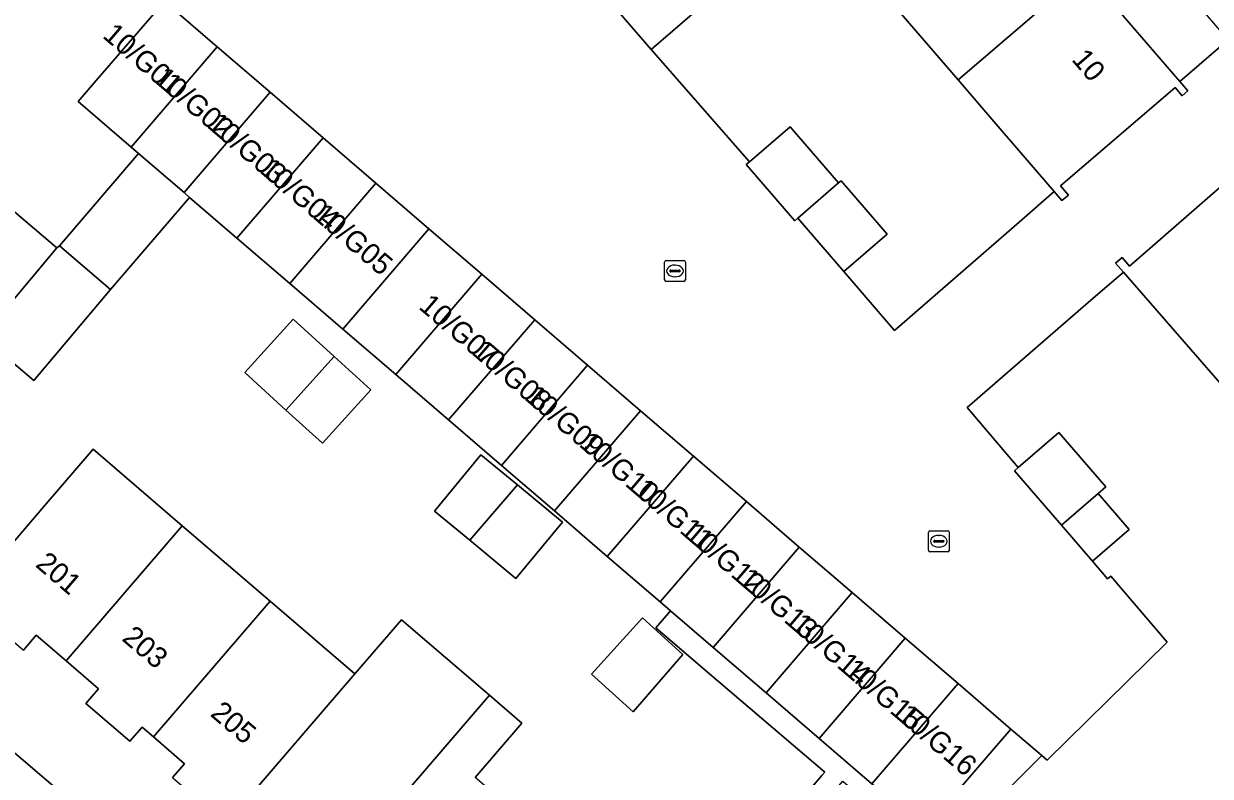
# Model space of a CAD drawing. Extents: x 162523 to 163266, y 381230 to 382050.
# Drawn here: x 162580.1 to 162636.9, y 381782.6 to 381818.7 of the extents above; entities that cross this region are included whole.
import ezdxf

# ---------------------------------------------------------------- set-up
doc = ezdxf.new("R2010")
doc.units = 0
for name, color, linetype in [('IMGEO_Erf', 7, 'Continuous'), ('IMGEO_Kolk', 7, 'Continuous'), ('IMGEO_Muur', 7, 'Continuous'), ('IMGEO_Pand', 7, 'Continuous'), ('IMGEO_Pand_nummerreeks', 7, 'Continuous'), ('IMGEO_Rijbaan_lokaal_open', 7, 'Continuous'), ('IMGEO_Voetpad_open', 7, 'Continuous')]:
    doc.layers.add(name, color=color, linetype=linetype)

msp = doc.modelspace()

# ---------------------------------------------------------------- linework, layer by layer
at = {"layer": 'IMGEO_Erf'}
for points in [[(162630.902, 381821.198), (162635.455, 381815.908), (162637.769, 381817.908), (162613.536, 381846.073)], [(162612.212, 381819.235), (162610.133, 381817.446), (162614.837, 381812.064), (162616.793, 381813.747), (162619.112, 381811.053), (162619.23, 381811.154), (162621.432, 381808.595), (162619.359, 381806.811), (162621.793, 381803.985), (162627.76, 381809.176), (162629.442, 381810.639), (162626.551, 381813.999), (162624.843, 381815.984), (162620.382, 381821.167)], [(162578.861, 381810.308), (162581.666, 381807.939), (162581.787, 381808.045), (162585.58, 381812.459), (162585.219, 381812.769), (162582.685, 381814.947), (162583.554, 381815.958), (162586.812, 381819.75)], [(162549.054, 381809.864), (162602.511, 381764.218), (162608.044, 381770.714), (162609.399, 381772.305), (162615.239, 381779.1), (162618.303, 381782.666), (162618.448, 381782.836), (162612.38, 381788.011), (162610.349, 381789.742), (162611.057, 381790.567), (162610.568, 381790.987), (162608.033, 381793.165), (162605.498, 381795.343), (162602.964, 381797.522), (162600.429, 381799.7), (162597.894, 381801.878), (162595.359, 381804.056), (162592.824, 381806.234), (162590.289, 381808.413), (162588.022, 381810.361), (162584.229, 381805.946), (162580.559, 381801.594), (162578.078, 381803.689)], [(162637.483, 381801.358), (162635.669, 381803.438), (162632.753, 381806.783), (162631.069, 381805.323), (162625.269, 381800.295), (162627.719, 381797.422), (162629.668, 381799.098), (162631.907, 381796.496), (162631.539, 381796.176), (162633.023, 381794.452), (162631.269, 381792.942), (162631.996, 381792.097), (162632.148, 381792.228), (162634.856, 381789.052), (162629.104, 381783.409), (162628.845, 381783.631), (162625.54, 381780.326)], [(162577.8, 381791.781), (162581.059, 381795.574), (162583.406, 381798.306), (162587.674, 381794.638), (162591.883, 381791.022), (162595.939, 381787.536), (162598.172, 381790.133), (162602.383, 381786.514), (162603.937, 381785.179), (162601.706, 381782.58)], [(162587.209, 381782.576), (162587.78, 381783.24), (162586.291, 381784.52), (162585.745, 381784.989), (162585.165, 381784.314), (162583.054, 381786.129), (162583.655, 381786.828), (162582.105, 381788.159), (162580.674, 381789.389), (162580.064, 381788.68)]]:
    msp.add_lwpolyline(points, dxfattribs=at)
for points in [[(162596.703, 381801.144), (162594.384, 381798.589), (162592.637, 381800.174), (162590.661, 381801.967), (162592.98, 381804.522), (162594.94, 381802.744)], [(162603.725, 381796.592), (162605.884, 381794.805), (162603.651, 381792.108), (162601.442, 381793.937), (162599.747, 381795.341), (162601.98, 381798.037)], [(162611.652, 381788.465), (162609.276, 381785.722), (162607.282, 381787.528), (162609.718, 381790.217)]]:
    msp.add_lwpolyline(points, close=True, dxfattribs=at)
at = {"layer": 'IMGEO_Kolk'}
for p, q in [((162610.773, 381806.411), (162610.773, 381807.263)), ((162610.848, 381807.337), (162611.7, 381807.337)), ((162611.261, 381807.117), (162611.286, 381807.117)), ((162611.774, 381807.263), (162611.774, 381806.411)), ((162611.032, 381806.831), (162611.032, 381806.843)), ((162611.47, 381806.794), (162611.072, 381806.794)), ((162611.075, 381806.88), (162611.473, 381806.88)), ((162611.284, 381806.557), (162611.259, 381806.557)), ((162611.516, 381806.843), (162611.516, 381806.831)), ((162611.7, 381806.337), (162610.848, 381806.337)), ((162623.415, 381793.467), (162623.415, 381794.319)), ((162623.49, 381794.393), (162624.342, 381794.393)), ((162623.903, 381794.173), (162623.928, 381794.173)), ((162624.416, 381794.319), (162624.416, 381793.467)), ((162623.674, 381793.887), (162623.674, 381793.899)), ((162624.112, 381793.85), (162623.714, 381793.85)), ((162623.717, 381793.936), (162624.115, 381793.936)), ((162623.926, 381793.613), (162623.901, 381793.613)), ((162624.158, 381793.899), (162624.158, 381793.887)), ((162624.342, 381793.393), (162623.49, 381793.393))]:
    msp.add_line(p, q, dxfattribs=at)
for points in [[(162610.773, 381806.411), (162610.773, 381807.263)], [(162610.848, 381807.337), (162611.7, 381807.337)], [(162611.774, 381807.263), (162611.774, 381806.411)], [(162611.7, 381806.337), (162610.848, 381806.337)], [(162623.415, 381793.467), (162623.415, 381794.319)], [(162623.49, 381794.393), (162624.342, 381794.393)], [(162624.416, 381794.319), (162624.416, 381793.467)], [(162624.342, 381793.393), (162623.49, 381793.393)]]:
    msp.add_lwpolyline(points, dxfattribs=at)
for centre, radius, start, end in [((162610.85, 381807.261), 0.0765, 91.552, 178.448), ((162610.85, 381807.261), 0.0765, 91.552, 178.448), ((162611.698, 381807.261), 0.0765, 1.552, 88.448), ((162611.698, 381807.261), 0.0765, 1.552, 88.448), ((162611.072, 381806.84), 0.0403, 85.8775, 175.7526), ((162611.069, 381806.83), 0.0366, 178.938, 274.7102), ((162611.473, 381806.837), 0.043, 264.8664, 352.4533), ((162611.477, 381806.842), 0.0386, 1.7309, 96.639), ((162610.85, 381806.413), 0.0765, 181.552, 268.448), ((162610.85, 381806.413), 0.0765, 181.552, 268.448), ((162611.698, 381806.413), 0.0765, 271.552, 358.448), ((162611.698, 381806.413), 0.0765, 271.552, 358.448), ((162623.492, 381794.317), 0.0765, 91.552, 178.448), ((162623.492, 381794.317), 0.0765, 91.552, 178.448), ((162624.34, 381794.317), 0.0765, 1.552, 88.448), ((162624.34, 381794.317), 0.0765, 1.552, 88.448), ((162623.714, 381793.896), 0.0403, 85.8775, 175.7526), ((162623.711, 381793.886), 0.0366, 178.938, 274.7102), ((162624.115, 381793.893), 0.043, 264.8664, 352.4533), ((162624.119, 381793.898), 0.0386, 1.7309, 96.639), ((162623.492, 381793.469), 0.0765, 181.552, 268.448), ((162623.492, 381793.469), 0.0765, 181.552, 268.448), ((162624.34, 381793.469), 0.0765, 271.552, 358.448), ((162624.34, 381793.469), 0.0765, 271.552, 358.448)]:
    msp.add_arc(centre, radius, start, end, dxfattribs=at)
for centre, major_axis, ratio, start_param, end_param in [((162611.26, 381806.837), (-0.387, 0.002), 0.722429, 4.712389, 7.853982), ((162611.285, 381806.837), (-0.39, 0.002), 0.717154, 1.570796, 4.712389), ((162623.902, 381793.893), (-0.387, 0.002), 0.722429, 4.712389, 7.853982), ((162623.927, 381793.893), (-0.39, 0.002), 0.717154, 1.570796, 4.712389)]:
    msp.add_ellipse(centre, major_axis=major_axis, ratio=ratio, start_param=start_param, end_param=end_param, dxfattribs=at)
at = {"layer": 'IMGEO_Muur'}
for points in [[(162629.442, 381810.639), (162627.76, 381809.176)], [(162632.753, 381806.783), (162631.069, 381805.323)]]:
    msp.add_lwpolyline(points, dxfattribs=at)
at = {"layer": 'IMGEO_Pand'}
for points in [[(162626.444, 381826.379), (162620.463, 381821.232), (162620.382, 381821.167), (162624.843, 381815.984), (162630.902, 381821.198)], [(162608.097, 381819.812), (162610.133, 381817.446), (162612.212, 381819.235), (162610.175, 381821.601)], [(162630.902, 381821.198), (162624.843, 381815.984), (162626.551, 381813.999), (162629.442, 381810.639), (162629.812, 381810.209), (162630.118, 381810.472), (162629.742, 381810.908), (162635.229, 381815.63), (162635.572, 381815.231), (162635.84, 381815.461), (162635.455, 381815.908)], [(162589.347, 381817.572), (162586.812, 381819.75), (162583.554, 381815.958), (162582.685, 381814.947), (162585.219, 381812.769)], [(162587.755, 381810.591), (162591.882, 381815.394), (162589.347, 381817.572), (162585.219, 381812.769), (162585.58, 381812.459)], [(162587.755, 381810.591), (162588.022, 381810.361), (162590.289, 381808.413), (162594.416, 381813.215), (162591.882, 381815.394)], [(162614.837, 381812.064), (162614.69, 381811.937), (162617.009, 381809.242), (162617.157, 381809.37), (162619.112, 381811.053), (162616.793, 381813.747)], [(162590.289, 381808.413), (162592.824, 381806.234), (162596.951, 381811.037), (162594.416, 381813.215)], [(162587.755, 381810.591), (162585.58, 381812.459), (162581.787, 381808.045), (162584.229, 381805.946), (162588.022, 381810.361)], [(162637.483, 381801.358), (162643.552, 381806.65), (162638.825, 381812.07), (162638.468, 381812.48), (162638.168, 381812.219), (162638.512, 381811.824), (162633.051, 381807.061), (162632.69, 381807.475), (162632.383, 381807.207), (162632.753, 381806.783), (162635.669, 381803.438)], [(162581.666, 381807.939), (162578.861, 381810.308), (162579.039, 381810.476), (162577.801, 381811.522), (162577.623, 381811.353), (162575.706, 381809.539), (162574.87, 381808.749), (162568.257, 381801.059), (162568.124, 381800.904), (162572.53, 381797.118), (162578.078, 381803.689)], [(162619.23, 381811.154), (162619.112, 381811.053), (162617.157, 381809.37), (162619.359, 381806.811), (162621.432, 381808.595)], [(162595.359, 381804.056), (162599.486, 381808.859), (162596.951, 381811.037), (162592.824, 381806.234)], [(162599.486, 381808.859), (162595.359, 381804.056), (162597.894, 381801.878), (162602.021, 381806.68)], [(162584.229, 381805.946), (162581.787, 381808.045), (162581.666, 381807.939), (162578.078, 381803.689), (162580.559, 381801.594)], [(162602.021, 381806.68), (162597.894, 381801.878), (162600.429, 381799.7), (162604.556, 381804.502)], [(162592.637, 381800.174), (162594.94, 381802.744), (162592.98, 381804.522), (162590.661, 381801.967)], [(162604.556, 381804.502), (162600.429, 381799.7), (162602.964, 381797.522), (162607.09, 381802.324)], [(162592.637, 381800.174), (162594.384, 381798.589), (162596.703, 381801.144), (162594.94, 381802.744)], [(162607.09, 381802.324), (162602.964, 381797.522), (162605.498, 381795.343), (162609.625, 381800.146)], [(162608.033, 381793.165), (162612.16, 381797.968), (162609.625, 381800.146), (162605.498, 381795.343)], [(162629.668, 381799.098), (162627.719, 381797.422), (162627.544, 381797.271), (162629.795, 381794.655), (162631.539, 381796.176), (162631.907, 381796.496)], [(162582.105, 381788.159), (162587.674, 381794.638), (162583.406, 381798.306), (162581.059, 381795.574), (162577.8, 381791.781), (162578.596, 381791.097), (162578.025, 381790.432), (162580.064, 381788.68), (162580.674, 381789.389)], [(162601.442, 381793.937), (162603.725, 381796.592), (162601.98, 381798.037), (162599.747, 381795.341)], [(162608.033, 381793.165), (162610.568, 381790.987), (162614.695, 381795.789), (162612.16, 381797.968)], [(162601.442, 381793.937), (162603.651, 381792.108), (162605.884, 381794.805), (162603.725, 381796.592)], [(162617.23, 381793.611), (162614.695, 381795.789), (162610.568, 381790.987), (162611.057, 381790.567), (162613.103, 381788.809)], [(162631.539, 381796.176), (162629.795, 381794.655), (162631.269, 381792.942), (162633.023, 381794.452)], [(162591.883, 381791.022), (162587.674, 381794.638), (162582.105, 381788.159), (162583.655, 381786.828), (162583.054, 381786.129), (162585.165, 381784.314), (162585.745, 381784.989), (162586.291, 381784.52)], [(162619.765, 381791.433), (162617.23, 381793.611), (162613.103, 381788.809), (162615.638, 381786.63)], [(162619.765, 381791.433), (162615.638, 381786.63), (162618.173, 381784.452), (162622.299, 381789.254)], [(162591.883, 381791.022), (162586.291, 381784.52), (162587.78, 381783.24), (162587.209, 381782.576), (162589.36, 381780.727), (162589.951, 381781.415), (162590.368, 381781.056), (162595.939, 381787.536)], [(162600.153, 381783.915), (162602.383, 381786.514), (162598.172, 381790.133), (162595.939, 381787.536), (162590.368, 381781.056), (162591.98, 381779.671), (162591.426, 381779.027), (162593.561, 381777.193), (162594.114, 381777.836), (162594.587, 381777.43)], [(162611.652, 381788.465), (162609.718, 381790.217), (162607.282, 381787.528), (162609.276, 381785.722)], [(162622.299, 381789.254), (162618.173, 381784.452), (162620.707, 381782.274), (162624.834, 381787.076)], [(162621.975, 381781.185), (162623.242, 381780.096), (162624.111, 381781.107), (162627.369, 381784.898), (162624.834, 381787.076), (162620.707, 381782.274)], [(162604.485, 381780.192), (162601.706, 381782.58), (162603.937, 381785.179), (162602.383, 381786.514), (162600.153, 381783.915), (162594.587, 381777.43), (162596.163, 381776.075), (162595.606, 381775.427), (162597.722, 381773.608), (162598.317, 381774.3), (162598.952, 381773.754)]]:
    msp.add_lwpolyline(points, close=True, dxfattribs=at)
at = {"layer": 'IMGEO_Rijbaan_lokaal_open'}
for points in [[(162586.812, 381819.75), (162589.347, 381817.572), (162591.882, 381815.394), (162594.416, 381813.215), (162596.951, 381811.037), (162599.486, 381808.859), (162602.021, 381806.68), (162604.556, 381804.502), (162607.09, 381802.324), (162609.625, 381800.146), (162612.16, 381797.968), (162614.695, 381795.789), (162617.23, 381793.611), (162619.765, 381791.433), (162622.299, 381789.254), (162624.834, 381787.076), (162627.369, 381784.898), (162628.845, 381783.631), (162629.104, 381783.409), (162634.856, 381789.052), (162632.148, 381792.228), (162631.996, 381792.097), (162631.269, 381792.942), (162629.795, 381794.655), (162627.544, 381797.271), (162627.719, 381797.422), (162625.269, 381800.295), (162631.069, 381805.323), (162632.753, 381806.783), (162632.383, 381807.207), (162632.69, 381807.475), (162633.051, 381807.061), (162638.512, 381811.824)], [(162637.769, 381817.908), (162635.455, 381815.908), (162635.84, 381815.461), (162635.572, 381815.231), (162635.229, 381815.63), (162629.742, 381810.908), (162630.118, 381810.472), (162629.812, 381810.209), (162629.442, 381810.639), (162627.76, 381809.176), (162621.793, 381803.985), (162619.359, 381806.811), (162617.157, 381809.37), (162617.009, 381809.242), (162614.69, 381811.937), (162614.837, 381812.064), (162610.133, 381817.446), (162608.097, 381819.812)]]:
    msp.add_lwpolyline(points, dxfattribs=at)
at = {"layer": 'IMGEO_Voetpad_open'}
for points in [[(162693.781, 381686.286), (162665.388, 381710.53), (162664.663, 381711.149), (162634.463, 381736.935), (162633.579, 381737.69), (162619.163, 381750), (162603.191, 381763.638), (162602.511, 381764.218), (162549.054, 381809.864)], [(162638.212, 381769.032), (162635.646, 381771.227), (162631.242, 381775.155), (162631.275, 381775.192), (162630.016, 381776.249), (162627.508, 381778.356), (162627.603, 381778.469), (162625.54, 381780.326), (162628.845, 381783.631), (162627.369, 381784.898), (162624.111, 381781.107), (162623.242, 381780.096), (162630.643, 381773.79), (162635.231, 381769.841), (162636.996, 381768.418)]]:
    msp.add_lwpolyline(points, dxfattribs=at)
msp.add_lwpolyline([(162619.316, 381782.406), (162621.449, 381780.574), (162622.578, 381779.604), (162622.441, 381779.445), (162629.953, 381772.98), (162630.643, 381773.79), (162623.242, 381780.096), (162621.975, 381781.185), (162620.707, 381782.274), (162618.173, 381784.452), (162615.638, 381786.63), (162613.103, 381788.809), (162611.057, 381790.567), (162610.349, 381789.742), (162612.38, 381788.011), (162618.448, 381782.836), (162618.303, 381782.666), (162615.239, 381779.1), (162609.399, 381772.305), (162608.044, 381770.714), (162602.511, 381764.218), (162603.191, 381763.638), (162609.92, 381771.468)], close=True, dxfattribs=at)

# ---------------------------------------------------------------- texts
at = {"layer": 'IMGEO_Pand_nummerreeks'}
for s, rotation, p in [('10/G01', 319.3987, (162583.809, 381818.043)), ('10', 310.7158, (162630.237, 381816.945)), ('10/G02', 319.3987, (162586.258, 381815.944)), ('10/G03', 319.3987, (162588.8, 381813.766)), ('10/G04', 319.3987, (162591.337, 381811.591)), ('10/G05', 319.3987, (162593.874, 381809.416)), ('10/G07', 319.3987, (162598.949, 381805.066)), ('10/G08', 319.3987, (162601.488, 381802.89)), ('10/G09', 319.3987, (162604.021, 381800.719)), ('10/G10', 319.3987, (162606.632, 381798.481)), ('10/G11', 319.3987, (162609.251, 381796.236)), ('10/G12', 319.4002, (162611.699, 381794.137)), ('201', 319.521, (162580.589, 381792.713)), ('10/G13', 319.3987, (162614.241, 381791.958)), ('10/G14', 319.3987, (162616.779, 381789.784)), ('203', 319.521, (162584.735, 381789.175)), ('10/G15', 319.3987, (162619.316, 381787.609)), ('205', 319.521, (162588.967, 381785.563)), ('10/G16', 319.3987, (162621.853, 381785.434))]:
    msp.add_text(s, height=1, rotation=rotation, dxfattribs=at).set_placement(p)

doc.saveas('drawing.dxf')
